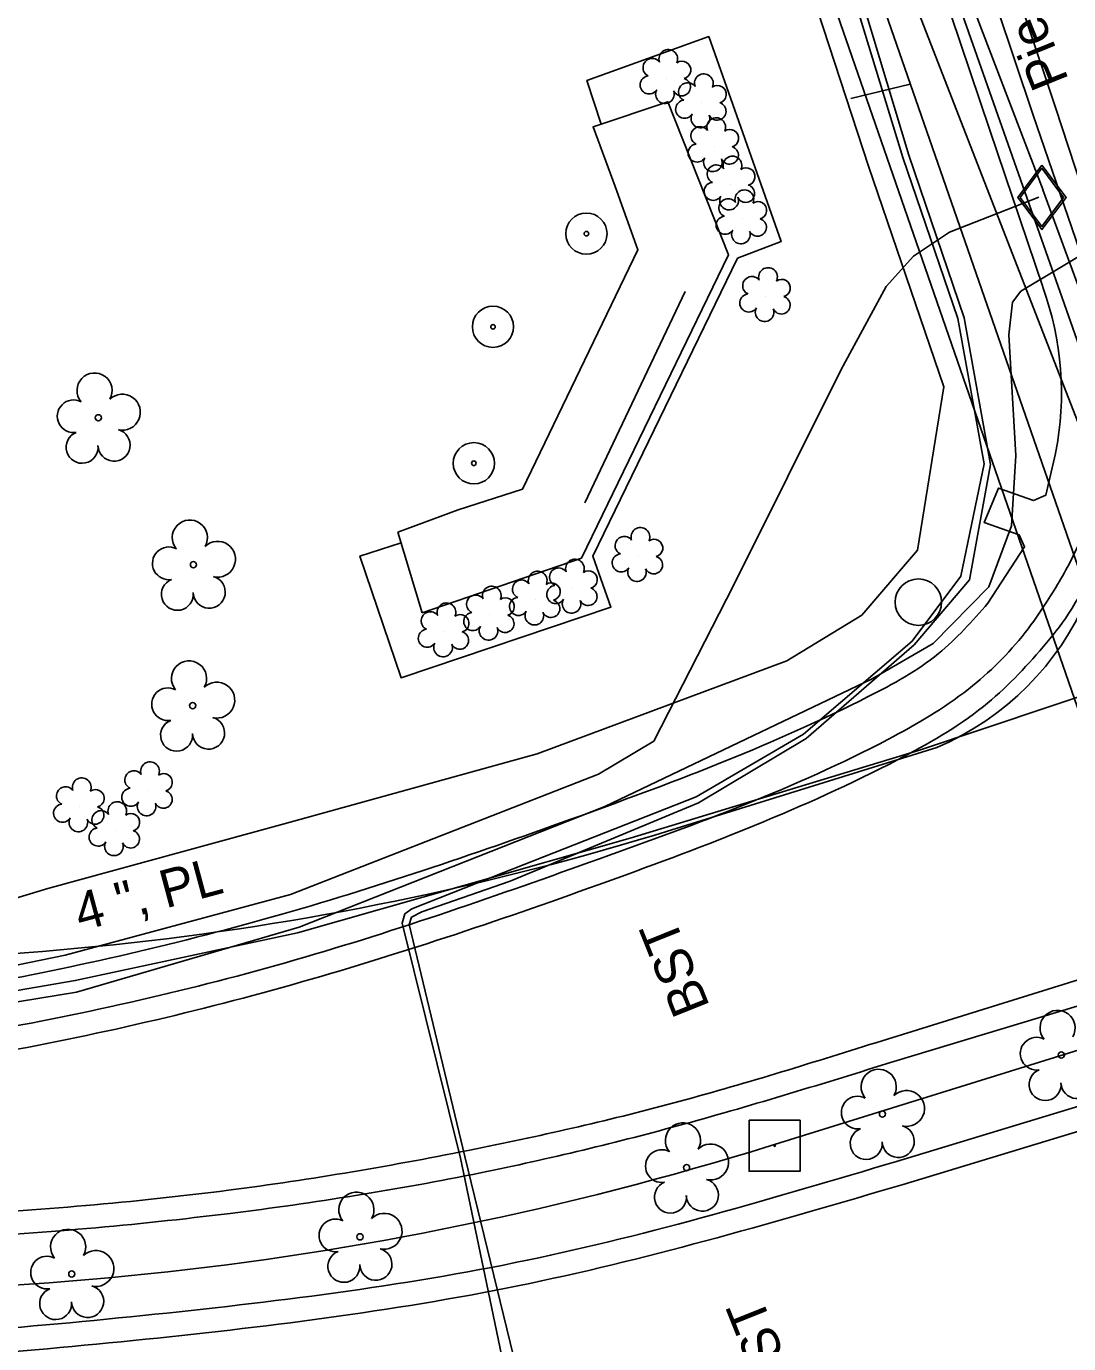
# Model space of a CAD drawing. Extents: x 1614427 to 1617186, y 896524 to 905462.
# Drawn here: x 1616005.3 to 1616115.5, y 904028.5 to 904167.8 of the extents above; entities that cross this region are included whole.
import ezdxf

# ---------------------------------------------------------------- set-up
doc = ezdxf.new("R2010")
doc.units = 0
for name, color, linetype in [('Exist Building', 7, 'Continuous'), ('Exist Horizontal Alignment', 7, 'Continuous'), ('Exist Other Culture Located Object CELL', 7, 'Continuous'), ('Exist Other Culture Sign', 7, 'Continuous'), ('Exist Right of Way Line', 7, 'Continuous'), ('Exist Roads Curbs', 7, 'Continuous'), ('Exist Roads EOP', 7, 'Continuous'), ('Exist Roads EOP Other', 7, 'Continuous'), ('Exist Roads EOP Text', 7, 'Continuous'), ('Exist Structure Minor Pipes RCP 18 Inch', 7, 'Continuous'), ('Exist Utilities Gas UG Line SUE LOS B', 7, 'Continuous'), ('Exist Utilities Gas UG Line SUE LOS B Text', 7, 'Continuous'), ('Exist Utilities Gas Valve CELL', 7, 'Continuous'), ('Exist Utilities Other Pole CELL', 7, 'Continuous'), ('Exist Utilities Other Pole With Base CELL', 7, 'Continuous'), ('Exist Utilities Power UG Cable SUE LOS B', 7, 'Continuous'), ('Exist Utilities Power UG Cable SUE LOS D', 7, 'Continuous'), ('Exist Utilities Telephone UG Cable SUE LOS B', 7, 'Continuous'), ('Exist Utilities Telephone UG FO SUE LOS B', 7, 'Continuous'), ('Exist Utilities TV UG Cable SUE LOS D', 7, 'Continuous'), ('Exist Utilities Water UG Line SUE LOS B', 7, 'Continuous'), ('Exist Vegetation Shrub CELL', 7, 'Continuous'), ('Exist Vegetation Tree CELL', 7, 'Continuous')]:
    doc.layers.add(name, color=color, linetype=linetype)

# ---------------------------------------------------------------- blocks, each defined once
blk = doc.blocks.new('EXIST UTILITIES GAS VALVE')
at = {"layer": 'Exist Utilities Gas Valve CELL'}
blk.add_line((0, 0), (0, 0), dxfattribs=at)
blk.add_lwpolyline([(0, 0.0683), (-0.0508, 0), (0, -0.0683), (0.0508, 0), (0, 0.0683)], dxfattribs=at)
blk.add_lwpolyline([(0.0458, 0), (0, 0.0615), (-0.0458, 0), (0, -0.0615)], close=True, dxfattribs=at)

msp = doc.modelspace()

# ---------------------------------------------------------------- linework, layer by layer
at = {"layer": 'Exist Building'}
msp.add_lwpolyline([(1616044.92, 904113.19), (1616040.56, 904111.77), (1616044.91, 904098.91), (1616067.1, 904106.39), (1616065.17, 904111.75), (1616080.46, 904143.28), (1616085.08, 904145.04), (1616077.43, 904166.71), (1616064.56, 904162.08), (1616066.07, 904157.45)], dxfattribs=at)
msp.add_lwpolyline([(1616044.58, 904114.3), (1616050.95, 904116.67), (1616057.75, 904118.84), (1616069.94, 904144.16), (1616067.54, 904150.85), (1616065.21, 904157.16), (1616073.11, 904159.81), (1616079.51, 904143.63), (1616063.97, 904111.54), (1616047.14, 904105.79)], close=True, dxfattribs=at)
at = {"layer": 'Exist Horizontal Alignment'}
msp.add_line((1616083.93, 904049.4), (1616171.72, 904076.69), dxfattribs=at)
msp.add_arc((1615982.39, 904376.05), 342.06, 264.7333, 287.2667, dxfattribs=at)
at = {"layer": 'Exist Other Culture Located Object CELL'}
for centre, radius in [((1616064.5, 904145.87), 2.18), ((1616064.5, 904145.87), 0.24), ((1616054.62, 904136.02), 2.18), ((1616054.62, 904136.02), 0.24), ((1616052.6, 904121.59), 2.18), ((1616052.6, 904121.59), 0.24)]:
    msp.add_circle(centre, radius, dxfattribs=at)
at = {"layer": 'Exist Other Culture Sign'}
for p, q in [((1616098.75, 904161.67), (1616092.45, 904160.16)), ((1616064.32, 904117.42), (1616074.94, 904139.75))]:
    msp.add_line(p, q, dxfattribs=at)
at = {"layer": 'Exist Right of Way Line'}
for p, q in [((1616117.23, 904132.18), (1616051.63, 904318.47)), ((1616073.54, 904082.82), (1616101.55, 904091.53))]:
    msp.add_line(p, q, dxfattribs=at)
for centre, radius, start, end in [((1616089.66, 904119.39), 30.29, 293.1066, 19.7584), ((1615982.39, 904376.05), 307.06, 264.7333, 287.2667)]:
    msp.add_arc(centre, radius, start, end, dxfattribs=at)
at = {"layer": 'Exist Roads Curbs'}
for points in [[(1616071.77, 904277.47), (1616085.18, 904237.58), (1616098.48, 904197.94), (1616111.7, 904158.5), (1616117.5, 904141.64)], [(1616097, 904058.32), (1616129.81, 904068.25), (1616132.47, 904058.42), (1616097.28, 904047.76)]]:
    msp.add_lwpolyline(points, dxfattribs=at)
for points in [[(1616117.5, 904141.64), (1616119.61, 904131.89), (1616118.86, 904120.99), (1616117.54, 904115.53), (1616115.97, 904111.79), (1616113.21, 904107), (1616110.89, 904103.69), (1616104.9, 904097.71), (1616096.36, 904092.38), (1616065.87, 904079.76), (1616033.72, 904069.07), (1616000.54, 904061.43), (1615965.3, 904057.76), (1615923.02, 904061.54), (1615919.54, 904062.14), (1615912.5, 904064.32), (1615906.06, 904068.89), (1615903.75, 904071.29), (1615901.6, 904074.35), (1615899.43, 904079.59), (1615898.96, 904087.08)], [(1615933.45, 904041.7), (1615955.8, 904039.5), (1615996.5, 904039.58), (1616026.82, 904042.27), (1616053.3, 904046.56), (1616074.92, 904051.74), (1616097, 904058.32)], [(1616097.28, 904047.76), (1616058.24, 904037.32), (1616017.59, 904031.47), (1615976.53, 904028.93), (1615936.16, 904031.22)]]:
    msp.add_spline(points, degree=3, dxfattribs=at)
at = {"layer": 'Exist Roads EOP'}
for p, q in [((1616095.78, 904060.53), (1616129.02, 904070.85)), ((1616133.32, 904056.07), (1616097.99, 904045.33))]:
    msp.add_line(p, q, dxfattribs=at)
msp.add_lwpolyline([(1616074.22, 904278.19), (1616087.6, 904238.34), (1616100.83, 904198.88), (1616114.11, 904159.22), (1616119.62, 904142.34)], dxfattribs=at)
for points in [[(1616119.62, 904142.34), (1616122.11, 904132.17), (1616121.32, 904120.53), (1616119.78, 904114.71), (1616118.22, 904110.85), (1616115.45, 904105.64), (1616112.79, 904102.18), (1616106.49, 904095.88), (1616097.4, 904090.23), (1616066.74, 904077.37), (1616034.38, 904066.74), (1616001.17, 904059.04), (1615965.14, 904055.31), (1615922.78, 904058.94), (1615919.06, 904059.46)], [(1615933.92, 904044.1), (1615956.01, 904041.93), (1615996.4, 904042.04), (1616026.66, 904044.72), (1616052.83, 904049.09), (1616074.4, 904054.13), (1616095.78, 904060.53)], [(1616097.99, 904045.33), (1616058.52, 904034.87), (1616017.88, 904028.96), (1615976.43, 904026.45), (1615935.89, 904028.72)]]:
    msp.add_spline(points, degree=3, dxfattribs=at)
at = {"layer": 'Exist Roads EOP Other'}
for points in [[(1616066.97, 904276.15), (1616080.53, 904235.92), (1616093.82, 904196.35), (1616107.14, 904156.8), (1616112.75, 904140.23)], [(1616114.1, 904122.64), (1616113.07, 904118.2), (1616111.78, 904117.65), (1616108.09, 904118.96), (1616106.56, 904115.31), (1616110.27, 904114.03), (1616110.83, 904112.77), (1616106.96, 904106.8)]]:
    msp.add_lwpolyline(points, dxfattribs=at)
msp.add_ellipse((1616082.32, 904129.04), major_axis=(32.26, -3.18), ratio=0.999878, start_param=6.182795, end_param=6.733904, dxfattribs=at)
msp.add_spline([(1616106.96, 904106.8), (1616101.73, 904101.46), (1616094.3, 904096.91), (1616063.81, 904084.29), (1616032.43, 904073.94), (1615999.62, 904066.32), (1615965.45, 904062.7), (1615923.72, 904066.51), (1615907.72, 904068.75)], degree=3, dxfattribs=at)
at = {"layer": 'Exist Structure Minor Pipes RCP 18 Inch'}
msp.add_line((1616084.02, 904209.5), (1616168.38, 903992.15), dxfattribs=at)
msp.add_line((1616084.02, 904209.5), (1616168.38, 903992.15), dxfattribs=at)
at = {"layer": 'Exist Utilities Gas UG Line SUE LOS B'}
for points in [[(1616112.81, 904150.47), (1616095.02, 904196.89), (1616086.93, 904216.94), (1616080.62, 904232.37), (1616061.55, 904277.17), (1616053.37, 904298.2), (1616032.55, 904375.26), (1616024.82, 904418.68), (1616016.83, 904469.58), (1616008.07, 904526.35), (1616004.5, 904556.45)], [(1615854.58, 904082), (1615870.95, 904076.26), (1615903.3, 904069.25), (1615940.35, 904064.34), (1615960.08, 904063.22), (1615980.19, 904063.57), (1616009.39, 904069.59), (1616033.23, 904075.98), (1616065.79, 904088.71), (1616071.64, 904092.21), (1616080.09, 904108.75), (1616091.42, 904131.52), (1616096.21, 904140.27), (1616099.08, 904143.48), (1616102.9, 904146.03), (1616112.33, 904149.72)], [(1616229.48, 903831.39), (1616218.51, 903860.65), (1616218.15, 903861.58), (1616200.49, 903922.94), (1616158.51, 904013.15), (1616156.79, 904018.63), (1616125.02, 904117.19), (1616112.76, 904150.51)]]:
    msp.add_lwpolyline(points, dxfattribs=at)
at = {"layer": 'Exist Utilities Other Pole CELL'}
msp.add_circle((1616099.6, 904106.9), 2.46, dxfattribs=at)
at = {"layer": 'Exist Utilities Other Pole With Base CELL'}
msp.add_line((1616084.42, 904049.42), (1616084.42, 904049.42), dxfattribs=at)
msp.add_lwpolyline([(1616081.7, 904052.12), (1616087.1, 904052.12), (1616087.1, 904046.72), (1616081.7, 904046.72), (1616081.7, 904052.12)], dxfattribs=at)
msp.add_circle((1616084.42, 904049.42), 0.0707, dxfattribs=at)
at = {"layer": 'Exist Utilities Power UG Cable SUE LOS B'}
msp.add_lwpolyline([(1615850.39, 904094.27), (1615863.9, 904088.79), (1615901.78, 904075.97), (1615940.62, 904069.74), (1615960.64, 904067.69), (1615979.21, 904068.06), (1616007.56, 904076.64), (1616032.56, 904083.45), (1616059.29, 904090.87), (1616085.68, 904100.71), (1616093.61, 904105.52), (1616099.52, 904112.39), (1616102.28, 904129.68), (1616094.33, 904153), (1616085.98, 904178.59), (1616082.67, 904190.98), (1616081.58, 904203.76)], dxfattribs=at)
at = {"layer": 'Exist Utilities Power UG Cable SUE LOS D'}
msp.add_lwpolyline([(1616236.67, 903748.63), (1616173.38, 903931.36), (1616078.95, 904203.95), (1616024.11, 904362.27)], dxfattribs=at)
at = {"layer": 'Exist Utilities Telephone UG Cable SUE LOS B'}
for points in [[(1616081.51, 904206.41), (1616083.24, 904202.62), (1616089.99, 904180.03), (1616097.97, 904153.91), (1616103.76, 904136.91), (1616106.57, 904121.53), (1616104.09, 904109.65), (1616098.94, 904102.77), (1616087.46, 904092.95), (1616076.12, 904086.3), (1616055.76, 904078.32), (1616046.06, 904074.48), (1616045.32, 904073.93), (1616045.03, 904072.97), (1616051.18, 904048.12), (1616058.49, 904013.1)], [(1616060.18, 904013.3), (1616051.64, 904048.27), (1616045.75, 904072.82), (1616046, 904073.59), (1616047.09, 904074.14), (1616056.45, 904077.41), (1616076.37, 904085.68), (1616087.72, 904092.48), (1616099.17, 904102.4), (1616105.02, 904109.27), (1616107.22, 904121.45), (1616104.45, 904136.97), (1616098.59, 904154.18), (1616090.72, 904180.29), (1616083.94, 904202.85), (1616081.35, 904206.54)]]:
    msp.add_lwpolyline(points, dxfattribs=at)
at = {"layer": 'Exist Utilities Telephone UG FO SUE LOS B'}
msp.add_lwpolyline([(1615856.34, 904076.83), (1615870.05, 904071.95), (1615904.01, 904064.8), (1615940.09, 904061.28), (1615960.29, 904059.81), (1615980.62, 904060.75), (1616010.57, 904065.68), (1616034.12, 904072.52), (1616066.45, 904085.29), (1616094.72, 904098.79), (1616101.16, 904102.54), (1616107.05, 904108.53), (1616109.46, 904114.97), (1616109.89, 904122.41), (1616109.17, 904135.16), (1616109.54, 904138.63), (1616110.42, 904139.78), (1616119.05, 904144.94), (1616144.14, 904158.05), (1616163.63, 904162.04), (1616171.06, 904164.3), (1616173.72, 904166.8)], dxfattribs=at)
at = {"layer": 'Exist Utilities TV UG Cable SUE LOS D'}
msp.add_lwpolyline([(1616295.86, 903492.41), (1616273.81, 903595.89), (1616240.99, 903749.89), (1616178.16, 903933.06), (1616083.67, 904205.09), (1616028.66, 904363.47)], dxfattribs=at)
at = {"layer": 'Exist Utilities Water UG Line SUE LOS B'}
msp.add_lwpolyline([(1615854.96, 904080.87), (1615870.68, 904075.46), (1615903.78, 904067.73), (1615940.26, 904062.7), (1615960.04, 904061.3), (1615980.56, 904061.76), (1616010.46, 904066.89), (1616033.97, 904071.93), (1616069.14, 904081.95), (1616099.73, 904091.26), (1616134.12, 904102.78), (1616151.27, 904109.12), (1616173.83, 904118)], dxfattribs=at)
at = {"layer": 'Exist Vegetation Shrub CELL'}
for p, q in [((1616072.93, 904162.31), (1616072.93, 904162.31)), ((1616076.69, 904159.74), (1616076.69, 904159.74)), ((1616078, 904155.09), (1616078, 904155.09)), ((1616079.71, 904151.04), (1616079.71, 904151.04)), ((1616080.97, 904147.46), (1616080.97, 904147.46)), ((1616083.47, 904139.24), (1616083.47, 904139.24)), ((1616069.98, 904111.76), (1616069.98, 904111.76)), ((1616063.06, 904108.42), (1616063.06, 904108.42)), ((1616059.12, 904107.15), (1616059.12, 904107.15)), ((1616054.28, 904105.56), (1616054.28, 904105.56)), ((1616049.48, 904103.79), (1616049.48, 904103.79)), ((1616018.13, 904086.98), (1616018.13, 904086.98)), ((1616010.92, 904085.29), (1616010.92, 904085.29)), ((1616014.67, 904082.77), (1616014.67, 904082.77))]:
    msp.add_line(p, q, dxfattribs=at)
for centre, radius, start, end in [((1616073.16, 904164.35), 0.99, 334.8391, 200.4717), ((1616071.45, 904163.43), 0.968, 35.8908, 245.4216), ((1616074.61, 904163.18), 0.929, 284.4567, 126.0861), ((1616071.13, 904161.6), 0.955, 95.1099, 327.9534), ((1616074.57, 904161.38), 0.937, 204.9913, 73.4601), ((1616075.21, 904160.86), 0.968, 35.8908, 245.4216), ((1616076.92, 904161.78), 0.99, 334.8391, 200.4717), ((1616072.8, 904160.62), 0.984, 151.2797, 21.387), ((1616078.36, 904160.61), 0.929, 284.4567, 126.0861), ((1616074.89, 904159.03), 0.955, 95.1099, 327.9534), ((1616078.33, 904158.81), 0.937, 204.9913, 73.4601), ((1616076.56, 904158.05), 0.984, 151.2797, 21.387), ((1616078.23, 904157.13), 0.99, 334.8391, 200.4717), ((1616076.52, 904156.22), 0.968, 35.8908, 245.4216), ((1616079.67, 904155.96), 0.929, 284.4567, 126.0861), ((1616076.2, 904154.39), 0.955, 95.1099, 327.9534), ((1616079.64, 904154.16), 0.937, 204.9913, 73.4601), ((1616077.87, 904153.41), 0.984, 151.2797, 21.387), ((1616079.94, 904153.08), 0.99, 334.8391, 200.4717), ((1616078.23, 904152.17), 0.968, 35.8908, 245.4216), ((1616081.39, 904151.91), 0.929, 284.4567, 126.0861), ((1616077.91, 904150.34), 0.955, 95.1099, 327.9534), ((1616081.35, 904150.11), 0.937, 204.9913, 73.4601), ((1616079.48, 904148.59), 0.968, 35.8908, 245.4216), ((1616079.59, 904149.36), 0.984, 151.2797, 21.387), ((1616081.2, 904149.5), 0.99, 334.8391, 200.4717), ((1616082.64, 904148.33), 0.929, 284.4567, 126.0861), ((1616079.17, 904146.76), 0.955, 95.1099, 327.9534), ((1616082.6, 904146.54), 0.937, 204.9913, 73.4601), ((1616080.84, 904145.78), 0.984, 151.2797, 21.387), ((1616083.7, 904141.28), 0.99, 334.8391, 200.4717), ((1616081.99, 904140.37), 0.968, 35.8908, 245.4216), ((1616085.14, 904140.11), 0.929, 284.4567, 126.0861), ((1616081.67, 904138.54), 0.955, 95.1099, 327.9534), ((1616085.11, 904138.31), 0.937, 204.9913, 73.4601), ((1616083.34, 904137.56), 0.984, 151.2797, 21.387), ((1616070.21, 904113.8), 0.99, 334.8391, 200.4717), ((1616068.5, 904112.88), 0.968, 35.8908, 245.4216), ((1616071.65, 904112.62), 0.929, 284.4567, 126.0861), ((1616068.18, 904111.05), 0.955, 95.1099, 327.9534), ((1616071.62, 904110.83), 0.937, 204.9913, 73.4601), ((1616061.57, 904109.55), 0.968, 35.8908, 245.4216), ((1616063.29, 904110.46), 0.99, 334.8391, 200.4717), ((1616069.85, 904110.07), 0.984, 151.2797, 21.387), ((1616057.64, 904108.28), 0.968, 35.8908, 245.4216), ((1616059.35, 904109.19), 0.99, 334.8391, 200.4717), ((1616060.8, 904108.02), 0.929, 284.4567, 126.0861), ((1616064.73, 904109.29), 0.929, 284.4567, 126.0861), ((1616052.79, 904106.69), 0.968, 35.8908, 245.4216), ((1616054.5, 904107.6), 0.99, 334.8391, 200.4717), ((1616061.26, 904107.71), 0.955, 95.1099, 327.9534), ((1616064.69, 904107.49), 0.937, 204.9913, 73.4601), ((1616049.71, 904105.83), 0.99, 334.8391, 200.4717), ((1616055.95, 904106.43), 0.929, 284.4567, 126.0861), ((1616057.32, 904106.45), 0.955, 95.1099, 327.9534), ((1616060.76, 904106.22), 0.937, 204.9913, 73.4601), ((1616062.93, 904106.73), 0.984, 151.2797, 21.387), ((1616048, 904104.92), 0.968, 35.8908, 245.4216), ((1616051.15, 904104.66), 0.929, 284.4567, 126.0861), ((1616052.48, 904104.85), 0.955, 95.1099, 327.9534), ((1616055.91, 904104.63), 0.937, 204.9913, 73.4601), ((1616059, 904105.47), 0.984, 151.2797, 21.387), ((1616047.68, 904103.09), 0.955, 95.1099, 327.9534), ((1616051.11, 904102.86), 0.937, 204.9913, 73.4601), ((1616054.15, 904103.88), 0.984, 151.2797, 21.387), ((1616049.35, 904102.11), 0.984, 151.2797, 21.387), ((1616018.36, 904089.02), 0.99, 334.8391, 200.4717), ((1616011.14, 904087.33), 0.99, 334.8391, 200.4717), ((1616016.65, 904088.11), 0.968, 35.8908, 245.4216), ((1616019.8, 904087.85), 0.929, 284.4567, 126.0861), ((1616009.43, 904086.42), 0.968, 35.8908, 245.4216), ((1616012.59, 904086.16), 0.929, 284.4567, 126.0861), ((1616016.33, 904086.27), 0.955, 95.1099, 327.9534), ((1616019.77, 904086.05), 0.937, 204.9913, 73.4601), ((1616009.12, 904084.59), 0.955, 95.1099, 327.9534), ((1616012.55, 904084.36), 0.937, 204.9913, 73.4601), ((1616014.9, 904084.81), 0.99, 334.8391, 200.4717), ((1616018, 904085.3), 0.984, 151.2797, 21.387), ((1616010.79, 904083.61), 0.984, 151.2797, 21.387), ((1616013.19, 904083.89), 0.968, 35.8908, 245.4216), ((1616016.34, 904083.63), 0.929, 284.4567, 126.0861), ((1616012.87, 904082.06), 0.955, 95.1099, 327.9534), ((1616016.31, 904081.84), 0.937, 204.9913, 73.4601), ((1616014.54, 904081.08), 0.984, 151.2797, 21.387)]:
    msp.add_arc(centre, radius, start, end, dxfattribs=at)
at = {"layer": 'Exist Vegetation Tree CELL'}
for p, q in [((1616012.89, 904126.4), (1616012.89, 904126.4)), ((1616022.95, 904110.86), (1616022.95, 904110.86)), ((1616022.87, 904095.96), (1616022.87, 904095.96)), ((1616114.71, 904059.01), (1616114.71, 904059.01)), ((1616095.8, 904052.78), (1616095.8, 904052.78)), ((1616075.09, 904047.11), (1616075.09, 904047.11)), ((1616040.57, 904039.79), (1616040.57, 904039.79)), ((1616010.09, 904035.86), (1616010.09, 904035.86))]:
    msp.add_line(p, q, dxfattribs=at)
for centre in [(1616012.89, 904126.4), (1616022.95, 904110.86), (1616022.87, 904095.96), (1616114.71, 904059.01), (1616095.8, 904052.78), (1616075.09, 904047.11), (1616040.57, 904039.79), (1616010.09, 904035.86)]:
    msp.add_circle(centre, 0.326, dxfattribs=at)
for centre, radius, start, end in [((1616012.5, 904129.28), 1.86, 330.1651, 219.7134), ((1616015.44, 904126.99), 1.9, 257.1011, 134.1999), ((1616010.28, 904126.56), 1.73, 62.6636, 279.3457), ((1616011.18, 904123.28), 1.69, 111.5671, 6.231), ((1616014.56, 904123.51), 1.7, 181.2822, 74.56), ((1616022.57, 904113.73), 1.86, 330.1651, 219.7134), ((1616025.5, 904111.44), 1.9, 257.1011, 134.1999), ((1616020.35, 904111.01), 1.73, 62.6636, 279.3457), ((1616021.25, 904107.73), 1.69, 111.5671, 6.231), ((1616024.62, 904107.96), 1.7, 181.2822, 74.56), ((1616022.49, 904098.83), 1.86, 330.1651, 219.7134), ((1616020.27, 904096.11), 1.73, 62.6636, 279.3457), ((1616025.42, 904096.54), 1.9, 257.1011, 134.1999), ((1616021.17, 904092.83), 1.69, 111.5671, 6.231), ((1616024.55, 904093.06), 1.7, 181.2822, 74.56), ((1616114.32, 904061.88), 1.86, 330.1651, 219.7134), ((1616112.1, 904059.16), 1.73, 62.6636, 279.3457), ((1616095.41, 904055.65), 1.86, 330.1651, 219.7134), ((1616113, 904055.89), 1.69, 111.5671, 6.231), ((1616116.38, 904056.11), 1.7, 181.2822, 74.56), ((1616093.19, 904052.93), 1.73, 62.6636, 279.3457), ((1616098.35, 904053.37), 1.9, 257.1011, 134.1999), ((1616074.71, 904049.98), 1.86, 330.1651, 219.7134), ((1616094.09, 904049.66), 1.69, 111.5671, 6.231), ((1616097.47, 904049.88), 1.7, 181.2822, 74.56), ((1616072.48, 904047.27), 1.73, 62.6636, 279.3457), ((1616077.64, 904047.7), 1.9, 257.1011, 134.1999), ((1616073.39, 904043.99), 1.69, 111.5671, 6.231), ((1616076.76, 904044.21), 1.7, 181.2822, 74.56), ((1616040.18, 904042.66), 1.86, 330.1651, 219.7134), ((1616043.11, 904040.38), 1.9, 257.1011, 134.1999), ((1616037.96, 904039.94), 1.73, 62.6636, 279.3457), ((1616009.7, 904038.73), 1.86, 330.1651, 219.7134), ((1616012.64, 904036.44), 1.9, 257.1011, 134.1999), ((1616038.86, 904036.67), 1.69, 111.5671, 6.231), ((1616042.24, 904036.89), 1.7, 181.2822, 74.56), ((1616007.48, 904036.01), 1.73, 62.6636, 279.3457), ((1616008.38, 904032.73), 1.69, 111.5671, 6.231), ((1616011.76, 904032.96), 1.7, 181.2822, 74.56)]:
    msp.add_arc(centre, radius, start, end, dxfattribs=at)

# ---------------------------------------------------------------- block references
at = {"layer": 'Exist Utilities Gas Valve CELL', "xscale": 50, "yscale": 50}
msp.add_blockref('EXIST UTILITIES GAS VALVE', (1616112.67, 904149.71), dxfattribs=at)

# ---------------------------------------------------------------- texts
at = {"layer": 'Exist Roads EOP Text'}
for p in [(1616077.59, 904064.14), (1616086.78, 904024.05)]:
    msp.add_text('BST', height=4, rotation=111.8667, dxfattribs=at).set_placement(p)
at = {"layer": 'Exist Utilities Gas UG Line SUE LOS B Text'}
for s, rotation, p in [('Piedmont Natural Gas Company Inc.', 111.9904, (1616115.54, 904162.11)), ('4 ", PL', 15.0244, (1616011, 904072.09))]:
    msp.add_text(s, height=4, rotation=rotation, dxfattribs=at).set_placement(p)

doc.saveas('drawing.dxf')
